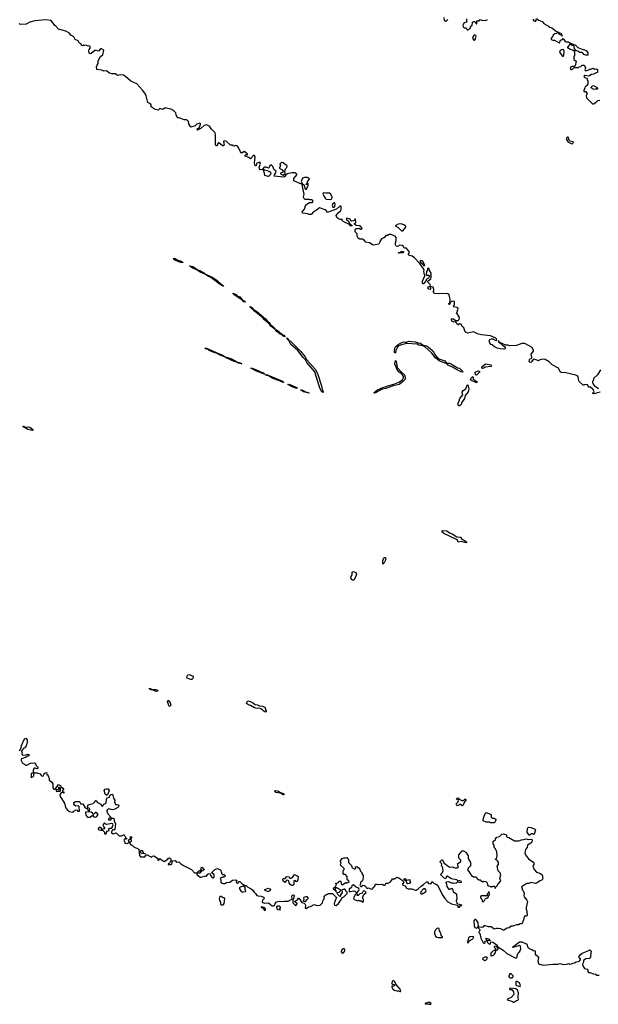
# Model space of a CAD drawing. Extents: x 2029662 to 2246637, y 225654 to 401419.
# Tile 311 of 349: x 2198308 to 2207832, y 268834 to 285038. Entities that reach past the tile are written whole.
import ezdxf

# ---------------------------------------------------------------- set-up
doc = ezdxf.new("R2010")
doc.units = 0

msp = doc.modelspace()

# ---------------------------------------------------------------- linework, layer by layer
at = {"layer": '0CON20XD'}
for points in [[(2205290, 285075), (2205292, 285032), (2205313, 285013), (2205325, 285012), (2205355, 285040)], [(2205660, 285055), (2205662, 285015), (2205670, 284995), (2205625, 284988), (2205606, 284965), (2205600, 284945), (2205609, 284919), (2205624, 284904), (2205655, 284903), (2205674, 284874), (2205683, 284873), (2205724, 284896), (2205735, 284930), (2205757, 284943), (2205762, 284995), (2205785, 285010), (2205798, 285008), (2205810, 284985), (2205825, 284970), (2205835, 284970), (2205832, 285018), (2205872, 285018), (2205888, 285042), (2205925, 285026), (2205985, 285028), (2206008, 285042)], [(2206756, 285046), (2206771, 285021), (2206800, 285010), (2206812, 285035), (2206810, 285055)], [(2206815, 285057), (2206855, 285030), (2206908, 285008), (2206935, 284978), (2207014, 284934), (2207033, 284913), (2207065, 284906), (2207090, 284890), (2207143, 284843), (2207165, 284840), (2207195, 284820), (2207218, 284815), (2207230, 284780), (2207238, 284775), (2207235, 284770), (2207230, 284780), (2207200, 284795), (2207175, 284820), (2207155, 284820), (2207147, 284813), (2207115, 284808), (2207090, 284785), (2207083, 284765), (2207055, 284737), (2207057, 284715), (2207085, 284704), (2207112, 284702), (2207185, 284658), (2207195, 284660), (2207207, 284703), (2207240, 284715), (2207255, 284730), (2207285, 284680), (2207305, 284673), (2207340, 284675), (2207375, 284650), (2207405, 284642), (2207455, 284618), (2207495, 284582), (2207578, 284548), (2207595, 284548), (2207635, 284527), (2207658, 284495), (2207658, 284452), (2207625, 284452), (2207595, 284468), (2207582, 284482)], [(2204973, 280715), (2204955, 280692), (2204945, 280690), (2204938, 280715), (2204938, 280735), (2204974, 280825), (2204958, 280895), (2204967, 280915), (2204961, 280931), (2204889, 281029), (2204809, 281119), (2204769, 281149), (2204714, 281164), (2204700, 281175), (2204717, 281195), (2204723, 281215), (2204675, 281276), (2204665, 281281), (2204645, 281277), (2204635, 281283), (2204627, 281307), (2204605, 281324), (2204564, 281326), (2204525, 281306), (2204505, 281313), (2204494, 281335), (2204492, 281365), (2204502, 281405), (2204502, 281455), (2204488, 281475), (2204415, 281502), (2204388, 281502), (2204362, 281488), (2204333, 281487), (2204305, 281450), (2204295, 281450), (2204265, 281430), (2204235, 281390), (2204232, 281365), (2204220, 281345), (2204128, 281328), (2204065, 281368), (2204005, 281378), (2203978, 281408), (2203948, 281428), (2203905, 281426), (2203880, 281445), (2203863, 281475), (2203860, 281515), (2203828, 281545), (2203832, 281585), (2203848, 281602), (2203875, 281601), (2203895, 281610), (2203915, 281589), (2203935, 281589), (2203947, 281605), (2203940, 281615), (2203912, 281645), (2203845, 281651), (2203821, 281675), (2203821, 281685), (2203836, 281694), (2203842, 281708), (2203835, 281757), (2203825, 281757), (2203821, 281745), (2203801, 281729), (2203775, 281721), (2203760, 281730), (2203745, 281753), (2203695, 281770), (2203688, 281765), (2203684, 281755), (2203715, 281730), (2203740, 281680), (2203773, 281655), (2203776, 281644), (2203765, 281640), (2203754, 281644), (2203737, 281667), (2203665, 281700), (2203628, 281725), (2203618, 281735), (2203617, 281757), (2203602, 281748), (2203585, 281750), (2203555, 281760), (2203527, 281785), (2203517, 281815), (2203550, 281860), (2203588, 281895), (2203598, 281915), (2203600, 281965), (2203595, 281970), (2203575, 281968), (2203521, 281919), (2203385, 281869), (2203365, 281872), (2203357, 281895), (2203338, 281908), (2203245, 281942), (2203195, 281902), (2203145, 281878), (2203107, 281833), (2203075, 281830), (2203052, 281842), (2202965, 281852), (2202958, 281875), (2202995, 281920), (2203015, 281990), (2203078, 282032), (2203115, 282028), (2203125, 282032), (2203137, 282053), (2203129, 282069), (2203116, 282076), (2203085, 282072), (2203075, 282077), (2203008, 282078), (2202985, 282100), (2202980, 282125), (2202989, 282165), (2202960, 282295), (2202962, 282318), (2202973, 282327), (2202986, 282326), (2203004, 282254), (2203015, 282244), (2203030, 282250), (2203055, 282312), (2203056, 282336), (2203050, 282340), (2203035, 282321), (2203023, 282325), (2203024, 282334), (2203035, 282343), (2203050, 282340), (2203037, 282365), (2203078, 282412), (2203065, 282430), (2203045, 282440), (2202995, 282444), (2202965, 282429), (2202942, 282375), (2202960, 282335), (2202955, 282330), (2202945, 282332), (2202820, 282385), (2202822, 282425), (2202868, 282485), (2202868, 282495), (2202838, 282518), (2202785, 282519), (2202715, 282503), (2202687, 282483), (2202670, 282455), (2202655, 282448), (2202495, 282462), (2202501, 282485), (2202519, 282511), (2202528, 282548), (2202495, 282570), (2202474, 282625), (2202448, 282648), (2202425, 282641), (2202415, 282605), (2202403, 282597), (2202365, 282614), (2202337, 282613), (2202325, 282608), (2202310, 282580), (2202298, 282572), (2202265, 282570), (2202254, 282584), (2202252, 282605), (2202268, 282655), (2202260, 282665), (2202270, 282675), (2202265, 282690), (2202245, 282690), (2202235, 282680), (2202212, 282678), (2202203, 282667), (2202200, 282635), (2202182, 282635), (2202171, 282685), (2202186, 282774), (2202175, 282806), (2202165, 282809), (2202152, 282798), (2202105, 282748), (2202082, 282772), (2202018, 282795), (2202012, 282805), (2202028, 282822), (2202045, 282812), (2202060, 282815), (2202055, 282828), (2202016, 282866), (2202003, 282867), (2201966, 282844), (2201955, 282849), (2201941, 282861), (2201916, 282925), (2201885, 282961), (2201864, 282966), (2201835, 282958), (2201805, 282974), (2201775, 282976), (2201705, 283040), (2201675, 283045), (2201661, 283035), (2201671, 282975), (2201659, 282961), (2201645, 282961), (2201585, 283010), (2201570, 283000), (2201556, 282965), (2201545, 282964), (2201531, 282985), (2201533, 283143), (2201524, 283175), (2201464, 283234), (2201434, 283284), (2201385, 283306), (2201345, 283297), (2201295, 283253), (2201235, 283218), (2201230, 283225), (2201234, 283245), (2201260, 283260), (2201284, 283315), (2201286, 283325), (2201275, 283337), (2201223, 283317), (2201195, 283289), (2201125, 283267), (2201091, 283325), (2201084, 283364), (2201064, 283385), (2201055, 283391), (2201015, 283391), (2200935, 283425), (2200904, 283424), (2200883, 283473), (2200879, 283505), (2200838, 283545), (2200795, 283568), (2200716, 283584), (2200690, 283580), (2200665, 283558), (2200615, 283579), (2200585, 283549), (2200535, 283563), (2200472, 283605), (2200472, 283635), (2200458, 283655), (2200415, 283675), (2200392, 283785), (2200379, 283811), (2200335, 283873), (2200237, 283985), (2200137, 284027), (2200055, 284100), (2200015, 284124), (2199975, 284130), (2199915, 284121), (2199885, 284147), (2199825, 284148), (2199785, 284159), (2199735, 284196), (2199695, 284189), (2199658, 284208), (2199578, 284218), (2199572, 284265), (2199581, 284290), (2199601, 284315), (2199600, 284360), (2199639, 284431), (2199675, 284462), (2199695, 284538), (2199655, 284558), (2199635, 284558), (2199605, 284518), (2199565, 284531), (2199545, 284529), (2199485, 284480), (2199465, 284478), (2199453, 284485), (2199448, 284525), (2199452, 284548), (2199473, 284575), (2199463, 284603), (2199445, 284608), (2199435, 284602), (2199395, 284618), (2199372, 284612), (2199365, 284618), (2199345, 284610), (2199334, 284614), (2199310, 284645), (2199285, 284660), (2199268, 284688), (2199222, 284712), (2199197, 284755), (2199152, 284782), (2199125, 284819), (2199065, 284850), (2198945, 284880), (2198905, 284933), (2198884, 284945), (2198825, 285027), (2198735, 285037), (2198555, 285017), (2198475, 284999), (2198415, 284966), (2198325, 284961), (2198299, 284969)], [(2205795, 284704), (2205806, 284715), (2205824, 284765), (2205815, 284780), (2205792, 284788), (2205776, 284774), (2205760, 284735), (2205784, 284704), (2205795, 284704)], [(2207582, 284482), (2207565, 284498), (2207525, 284500), (2207495, 284522), (2207462, 284532), (2207438, 284558), (2207436, 284596), (2207429, 284609), (2207400, 284615), (2207375, 284632), (2207355, 284628), (2207335, 284590), (2207320, 284585), (2207358, 284558), (2207419, 284539), (2207438, 284518), (2207440, 284445), (2207430, 284435), (2207430, 284385), (2207470, 284355), (2207449, 284281), (2207432, 284268), (2207395, 284270), (2207377, 284263), (2207371, 284225), (2207377, 284217), (2207401, 284219), (2207435, 284252), (2207505, 284250), (2207515, 284260), (2207545, 284270), (2207565, 284290), (2207595, 284290), (2207608, 284278), (2207610, 284265), (2207620, 284255), (2207618, 284228), (2207610, 284215), (2207614, 284204), (2207625, 284198), (2207677, 284213), (2207688, 284222), (2207705, 284222), (2207745, 284242), (2207773, 284223), (2207795, 284228), (2207818, 284218), (2207820, 284175), (2207815, 284170), (2207805, 284170), (2207755, 284142), (2207720, 284135), (2207675, 284108), (2207615, 284122), (2207602, 284118), (2207592, 284105), (2207600, 284095), (2207648, 284068), (2207650, 284045), (2207660, 284035), (2207658, 283985), (2207643, 283957), (2207625, 283940), (2207613, 283937), (2207612, 283918), (2207592, 283875), (2207595, 283854), (2207608, 283852), (2207625, 283860), (2207648, 283825), (2207634, 283786), (2207639, 283755), (2207735, 283654), (2207755, 283656), (2207799, 283681), (2207824, 283706), (2207856, 283714)], [(2207255, 284434), (2207266, 284454), (2207270, 284515), (2207263, 284543), (2207245, 284550), (2207205, 284532), (2207194, 284505), (2207202, 284485), (2207235, 284441), (2207255, 284434)], [(2207815, 283892), (2207795, 283898), (2207765, 283892), (2207735, 283900), (2207710, 283925), (2207735, 283950), (2207755, 283958), (2207815, 283920), (2207820, 283905), (2207815, 283892)], [(2207405, 282996), (2207415, 283004), (2207424, 283015), (2207420, 283030), (2207369, 283039), (2207354, 283054), (2207333, 283103), (2207325, 283107), (2207315, 283100), (2207303, 283075), (2207335, 283024), (2207364, 283014), (2207385, 282999), (2207405, 282996)], [(2202645, 282482), (2202678, 282505), (2202670, 282545), (2202682, 282585), (2202704, 282606), (2202712, 282635), (2202707, 282647), (2202685, 282650), (2202645, 282682), (2202625, 282688), (2202592, 282665), (2202601, 282635), (2202580, 282595), (2202626, 282566), (2202648, 282535), (2202635, 282522), (2202600, 282515), (2202600, 282505), (2202610, 282495), (2202645, 282482)], [(2202395, 282458), (2202344, 282475), (2202336, 282515), (2202320, 282555), (2202322, 282568), (2202335, 282570), (2202415, 282546), (2202438, 282528), (2202443, 282515), (2202435, 282488), (2202405, 282460), (2202395, 282458)], [(2203425, 282080), (2203445, 282090), (2203452, 282115), (2203425, 282178), (2203414, 282184), (2203346, 282184), (2203315, 282190), (2203304, 282186), (2203300, 282165), (2203306, 282145), (2203335, 282099), (2203355, 282086), (2203425, 282080)], [(2203475, 281948), (2203485, 281951), (2203494, 281965), (2203500, 282005), (2203495, 282023), (2203485, 282027), (2203457, 282003), (2203449, 281985), (2203463, 281953), (2203475, 281948)], [(2204615, 281562), (2204666, 281625), (2204662, 281642), (2204630, 281665), (2204585, 281676), (2204537, 281673), (2204490, 281645), (2204538, 281618), (2204593, 281563), (2204615, 281562)], [(2204545, 281193), (2204540, 281195), (2204550, 281205), (2204572, 281208), (2204585, 281226), (2204620, 281225), (2204630, 281215), (2204617, 281203), (2204550, 281200), (2204545, 281193)], [(2200955, 281042), (2200875, 281075), (2200858, 281085), (2200841, 281109), (2200855, 281111), (2200910, 281080), (2200955, 281069), (2201000, 281045), (2200995, 281043), (2200955, 281042)], [(2201355, 280853), (2201279, 280885), (2201241, 280911), (2201145, 280954), (2201102, 280988), (2201155, 280976), (2201241, 280921), (2201275, 280913), (2201336, 280875), (2201348, 280858), (2201360, 280855), (2201355, 280853)], [(2204975, 280992), (2204950, 281055), (2204925, 281071), (2204900, 281075), (2204900, 281055), (2204942, 281015), (2204954, 280994), (2204975, 280992)], [(2201655, 280652), (2201605, 280681), (2201456, 280796), (2201402, 280815), (2201362, 280848), (2201385, 280847), (2201488, 280795), (2201560, 280745), (2201629, 280679), (2201656, 280665), (2201662, 280655), (2201655, 280652)], [(2207865, 278909), (2207815, 278899), (2207785, 278884), (2207755, 278880), (2207742, 278885), (2207740, 278895), (2207760, 278905), (2207762, 278915), (2207745, 278950), (2207705, 278988), (2207695, 278993), (2207672, 278992), (2207667, 279015), (2207655, 279030), (2207615, 279032), (2207595, 279022), (2207585, 279026), (2207517, 279085), (2207510, 279095), (2207502, 279162), (2207488, 279178), (2207460, 279190), (2207295, 279229), (2207221, 279231), (2207206, 279245), (2207174, 279304), (2207075, 279357), (2207025, 279409), (2206955, 279446), (2206915, 279450), (2206875, 279441), (2206835, 279422), (2206824, 279434), (2206765, 279452), (2206729, 279401), (2206708, 279398), (2206696, 279415), (2206697, 279445), (2206704, 279456), (2206726, 279464), (2206738, 279475), (2206740, 279485), (2206727, 279533), (2206767, 279585), (2206767, 279595), (2206745, 279642), (2206625, 279709), (2206575, 279710), (2206485, 279677), (2206375, 279671), (2206345, 279680), (2206312, 279682), (2206212, 279728), (2206195, 279746), (2206183, 279747), (2206188, 279735), (2206229, 279709), (2206255, 279681), (2206283, 279663), (2206302, 279635), (2206291, 279619), (2206275, 279616), (2206215, 279620), (2206165, 279633), (2206125, 279652), (2206086, 279686), (2206063, 279695), (2206045, 279718), (2206034, 279755), (2206047, 279775), (2206076, 279786), (2206096, 279786), (2206134, 279765), (2206155, 279760), (2206160, 279765), (2206158, 279785), (2206145, 279796), (2206055, 279834), (2205910, 279850), (2205845, 279867), (2205775, 279900), (2205685, 279880), (2205655, 279888), (2205642, 279902), (2205616, 279965), (2205591, 279991), (2205572, 280025), (2205555, 280032), (2205525, 280018), (2205504, 280034), (2205485, 280070), (2205458, 280062), (2205420, 280075), (2205416, 280104), (2205425, 280118), (2205445, 280114), (2205486, 280086), (2205525, 280086), (2205542, 280105), (2205545, 280138), (2205515, 280191), (2205500, 280205), (2205527, 280275), (2205521, 280291), (2205505, 280301), (2205455, 280314), (2205440, 280325), (2205465, 280348), (2205465, 280399), (2205455, 280407), (2205421, 280399), (2205390, 280380), (2205390, 280355), (2205385, 280350), (2205370, 280355), (2205370, 280365), (2205390, 280380), (2205391, 280431), (2205375, 280508), (2205356, 280526), (2205341, 280531), (2205195, 280526), (2205135, 280532), (2205112, 280555), (2205122, 280568), (2205124, 280596), (2205114, 280634), (2205095, 280641), (2205065, 280640), (2205070, 280605), (2205065, 280598), (2205044, 280604), (2205024, 280624), (2205035, 280642), (2205058, 280652), (2205067, 280675), (2205032, 280712), (2205024, 280735), (2205073, 280775), (2205079, 280795), (2205082, 280865), (2205053, 280913), (2205045, 280943), (2205035, 280951), (2205022, 280945), (2205022, 280918), (2205002, 280895), (2204998, 280838), (2205005, 280833), (2205044, 280834), (2205054, 280825), (2205054, 280815), (2205035, 280783), (2205000, 280765), (2204996, 280744), (2204973, 280715)], [(2202015, 280389), (2201996, 280395), (2201970, 280430), (2201955, 280434), (2201832, 280515), (2201822, 280525), (2201822, 280535), (2201870, 280515), (2201900, 280490), (2201929, 280475), (2201970, 280430), (2202012, 280405), (2202020, 280395), (2202015, 280389)], [(2202515, 279940), (2202444, 279995), (2202419, 280029), (2202335, 280098), (2202310, 280130), (2202175, 280241), (2202160, 280260), (2202121, 280285), (2202098, 280315), (2202105, 280318), (2202135, 280296), (2202152, 280272), (2202212, 280235), (2202354, 280115), (2202381, 280081), (2202415, 280054), (2202429, 280029), (2202481, 279985), (2202517, 279945), (2202515, 279940)], [(2202675, 279820), (2202645, 279829), (2202624, 279854), (2202596, 279865), (2202541, 279905), (2202518, 279935), (2202525, 279939), (2202565, 279915), (2202626, 279856), (2202655, 279848), (2202675, 279820)], [(2203295, 278904), (2203279, 278915), (2203256, 278965), (2203185, 279165), (2203164, 279245), (2203036, 279395), (2203011, 279441), (2202975, 279477), (2202886, 279596), (2202772, 279695), (2202757, 279715), (2202738, 279758), (2202725, 279769), (2202712, 279792), (2202703, 279795), (2202705, 279802), (2202725, 279787), (2202740, 279760), (2202765, 279745), (2202930, 279585), (2202999, 279495), (2203028, 279448), (2203085, 279385), (2203169, 279285), (2203209, 279215), (2203278, 279015), (2203288, 278958), (2203303, 278915), (2203304, 278906), (2203295, 278904)], [(2205595, 279239), (2205572, 279242), (2205475, 279290), (2205445, 279314), (2205363, 279355), (2205334, 279384), (2205305, 279385), (2205214, 279425), (2205152, 279475), (2205090, 279550), (2204970, 279660), (2204918, 279678), (2204875, 279684), (2204849, 279699), (2204678, 279712), (2204592, 279688), (2204551, 279669), (2204529, 279651), (2204500, 279595), (2204496, 279554), (2204485, 279550), (2204476, 279565), (2204475, 279585), (2204485, 279635), (2204495, 279657), (2204537, 279695), (2204575, 279717), (2204625, 279734), (2204655, 279733), (2204675, 279731), (2204715, 279746), (2204816, 279736), (2204865, 279718), (2204905, 279716), (2204938, 279688), (2205005, 279669), (2205038, 279648), (2205106, 279586), (2205152, 279512), (2205189, 279469), (2205222, 279452), (2205304, 279425), (2205335, 279386), (2205381, 279385), (2205425, 279365), (2205515, 279310), (2205545, 279303), (2205598, 279255), (2205601, 279245), (2205595, 279239)], [(2201965, 279372), (2201905, 279385), (2201883, 279403), (2201838, 279415), (2201704, 279475), (2201689, 279485), (2201690, 279490), (2201665, 279493), (2201610, 279515), (2201548, 279548), (2201519, 279555), (2201426, 279595), (2201409, 279609), (2201382, 279615), (2201363, 279625), (2201361, 279635), (2201385, 279632), (2201540, 279560), (2201636, 279525), (2201690, 279490), (2201785, 279460), (2201876, 279415), (2201878, 279408), (2201925, 279396), (2201965, 279372)], [(2204141, 278891), (2204137, 278895), (2204142, 278905), (2204198, 278945), (2204285, 278987), (2204325, 278994), (2204365, 279013), (2204468, 279042), (2204548, 279072), (2204609, 279111), (2204625, 279145), (2204625, 279165), (2204598, 279208), (2204555, 279236), (2204514, 279285), (2204482, 279375), (2204495, 279431), (2204505, 279417), (2204523, 279313), (2204595, 279235), (2204643, 279195), (2204655, 279155), (2204651, 279125), (2204600, 279065), (2204553, 279035), (2204455, 279013), (2204335, 278971), (2204274, 278956), (2204165, 278895), (2204141, 278891)], [(2205925, 279298), (2205915, 279304), (2205916, 279324), (2205977, 279373), (2206065, 279359), (2206076, 279345), (2206065, 279329), (2205970, 279320), (2205945, 279304), (2205925, 279298)], [(2202335, 279202), (2202205, 279254), (2202110, 279305), (2202135, 279304), (2202232, 279265), (2202272, 279242), (2202319, 279225), (2202343, 279205), (2202335, 279202)], [(2205825, 279186), (2205808, 279195), (2205803, 279237), (2205855, 279259), (2205875, 279256), (2205875, 279239), (2205835, 279191), (2205825, 279186)], [(2207868, 279275), (2207819, 279191), (2207752, 279135), (2207752, 279108), (2207738, 279092), (2207737, 279075), (2207745, 279040), (2207765, 279018), (2207835, 278970)], [(2202645, 279065), (2202601, 279091), (2202565, 279098), (2202474, 279135), (2202403, 279175), (2202403, 279183), (2202402, 279183), (2202373, 279185), (2202354, 279196), (2202373, 279197), (2202386, 279186), (2202402, 279183), (2202403, 279183), (2202425, 279179), (2202635, 279088), (2202651, 279075), (2202652, 279068), (2202645, 279065)], [(2205835, 279062), (2205815, 279065), (2205742, 279102), (2205728, 279125), (2205733, 279135), (2205768, 279165), (2205773, 279155), (2205773, 279123), (2205834, 279085), (2205835, 279062)], [(2202875, 278971), (2202845, 278974), (2202794, 278995), (2202723, 279037), (2202735, 279041), (2202779, 279025), (2202865, 278987), (2202875, 278971)], [(2203065, 278890), (2202978, 278915), (2202932, 278945), (2202965, 278944), (2203013, 278913), (2203070, 278895), (2203065, 278890)], [(2205545, 278684), (2205535, 278684), (2205526, 278696), (2205526, 278725), (2205542, 278765), (2205550, 278805), (2205601, 278865), (2205589, 278895), (2205591, 278909), (2205608, 278935), (2205651, 278965), (2205675, 279022), (2205685, 279030), (2205702, 278965), (2205692, 278915), (2205643, 278855), (2205628, 278805), (2205582, 278735), (2205573, 278705), (2205566, 278694), (2205545, 278684)], [(2198515, 278277), (2198443, 278295), (2198360, 278345), (2198375, 278347), (2198388, 278338), (2198425, 278330), (2198455, 278338), (2198475, 278334), (2198523, 278295), (2198523, 278285), (2198515, 278277)], [(2205655, 276429), (2205575, 276450), (2205525, 276441), (2205512, 276472), (2205496, 276486), (2205290, 276585), (2205264, 276605), (2205260, 276625), (2205275, 276630), (2205337, 276627), (2205385, 276592), (2205427, 276577), (2205505, 276525), (2205563, 276523), (2205585, 276491), (2205615, 276480), (2205661, 276445), (2205662, 276435), (2205655, 276429)], [(2204285, 276080), (2204286, 276135), (2204294, 276165), (2204312, 276185), (2204325, 276187), (2204333, 276175), (2204321, 276135), (2204305, 276102), (2204285, 276080)], [(2203805, 275813), (2203786, 275815), (2203775, 275825), (2203761, 275855), (2203764, 275876), (2203780, 275900), (2203780, 275945), (2203795, 275957), (2203815, 275953), (2203838, 275938), (2203850, 275915), (2203837, 275865), (2203805, 275813)], [(2201145, 274181), (2201122, 274182), (2201064, 274204), (2201061, 274225), (2201075, 274255), (2201095, 274263), (2201162, 274235), (2201165, 274211), (2201145, 274181)], [(2200565, 273983), (2200535, 273985), (2200483, 274013), (2200454, 274015), (2200443, 274025), (2200444, 274035), (2200464, 274025), (2200466, 274016), (2200545, 274014), (2200574, 274005), (2200584, 273995), (2200565, 273983)], [(2200785, 273736), (2200765, 273748), (2200755, 273766), (2200742, 273815), (2200745, 273836), (2200755, 273836), (2200765, 273826), (2200785, 273794), (2200793, 273757), (2200785, 273736)], [(2202355, 273640), (2202331, 273651), (2202296, 273686), (2202278, 273695), (2202250, 273705), (2202214, 273704), (2202175, 273714), (2202105, 273752), (2202072, 273762), (2202041, 273785), (2202044, 273805), (2202062, 273825), (2202075, 273829), (2202140, 273800), (2202185, 273767), (2202224, 273764), (2202254, 273744), (2202305, 273738), (2202335, 273726), (2202346, 273716), (2202353, 273683), (2202366, 273665), (2202365, 273649), (2202355, 273640)], [(2198304, 273005), (2198330, 273055), (2198336, 273095), (2198384, 273205), (2198407, 273215), (2198429, 273185), (2198431, 273145), (2198414, 273086), (2198388, 273052), (2198364, 273046), (2198357, 273023), (2198340, 273005), (2198348, 272975), (2198342, 272955), (2198351, 272941), (2198365, 272932), (2198412, 272938), (2198435, 272950), (2198460, 272945), (2198468, 272935), (2198415, 272902), (2198340, 272875), (2198330, 272865), (2198332, 272845), (2198354, 272804), (2198385, 272788), (2198405, 272767), (2198425, 272770), (2198485, 272804), (2198548, 272808), (2198563, 272803), (2198576, 272765), (2198608, 272735), (2198610, 272725), (2198595, 272712), (2198562, 272722), (2198545, 272720), (2198532, 272695), (2198530, 272665), (2198553, 272643), (2198593, 272643), (2198607, 272637), (2198645, 272628), (2198660, 272600), (2198685, 272589), (2198698, 272595), (2198704, 272616), (2198722, 272638), (2198757, 272647), (2198750, 272635), (2198752, 272615), (2198765, 272612), (2198778, 272595), (2198780, 272575), (2198792, 272555), (2198792, 272525), (2198833, 272493), (2198852, 272465), (2198852, 272395), (2198870, 272375), (2198887, 272373), (2198898, 272382), (2198945, 272450), (2198978, 272435), (2198992, 272402), (2199005, 272402), (2199026, 272386), (2199027, 272373), (2199008, 272345), (2199025, 272330), (2199035, 272330), (2199035, 272310), (2199018, 272318), (2198988, 272312), (2198970, 272285), (2198973, 272255), (2199044, 272144), (2199060, 272075), (2199095, 272027), (2199125, 272007), (2199177, 271997), (2199185, 271990), (2199197, 272013), (2199235, 272032), (2199255, 272028), (2199265, 272012), (2199285, 272010), (2199290, 272015), (2199285, 272090), (2199275, 272098), (2199234, 272094), (2199215, 272107), (2199198, 272135), (2199198, 272155), (2199225, 272174), (2199285, 272171), (2199303, 272155), (2199315, 272128), (2199345, 272132), (2199385, 272070), (2199412, 272055), (2199445, 272010), (2199457, 272013), (2199462, 272045), (2199456, 272056), (2199429, 272069), (2199426, 272085), (2199436, 272115), (2199465, 272129), (2199515, 272136), (2199544, 272165), (2199548, 272185), (2199555, 272190), (2199566, 272185), (2199587, 272157), (2199645, 272126), (2199665, 272088), (2199705, 272131), (2199730, 272145), (2199738, 272215), (2199744, 272226), (2199783, 272245), (2199800, 272280), (2199811, 272289), (2199835, 272290), (2199852, 272225), (2199874, 272195), (2199870, 272165), (2199883, 272123), (2199895, 272117), (2199925, 272122), (2199939, 272105), (2199936, 272085), (2199925, 272071), (2199875, 272048), (2199835, 272037), (2199775, 272051), (2199755, 272041), (2199744, 272025), (2199748, 271995), (2199760, 271970), (2199810, 271915), (2199810, 271905), (2199785, 271897), (2199772, 271885), (2199770, 271870), (2199808, 271872), (2199825, 271900), (2199850, 271895), (2199860, 271885), (2199863, 271853), (2199886, 271806), (2199874, 271716), (2199865, 271702), (2199845, 271708), (2199837, 271703), (2199818, 271672), (2199818, 271655), (2199845, 271642), (2199896, 271656), (2199945, 271608), (2199985, 271606), (2200015, 271624), (2200025, 271622), (2200051, 271581), (2200072, 271565), (2200067, 271553), (2200035, 271552), (2200028, 271542), (2200024, 271534), (2200036, 271505), (2200038, 271485), (2200075, 271479), (2200110, 271505), (2200098, 271535), (2200130, 271560), (2200130, 271595), (2200155, 271588), (2200138, 271562), (2200141, 271515), (2200135, 271507), (2200118, 271502), (2200120, 271480), (2200135, 271458), (2200161, 271451), (2200185, 271428), (2200268, 271385), (2200280, 271285), (2200295, 271263), (2200365, 271261), (2200393, 271297), (2200475, 271258), (2200485, 271260), (2200496, 271274), (2200515, 271278), (2200545, 271263), (2200580, 271235), (2200584, 271204), (2200595, 271204), (2200605, 271213), (2200615, 271240), (2200620, 271230), (2200685, 271183), (2200746, 271224), (2200759, 271241), (2200775, 271243), (2200791, 271231), (2200800, 271195), (2200785, 271180), (2200775, 271158), (2200752, 271148), (2200753, 271133), (2200796, 271134), (2200810, 271140), (2200823, 271197), (2200865, 271200), (2200890, 271175), (2200927, 271177), (2200952, 271152), (2201006, 271116), (2201135, 271052), (2201185, 271000), (2201218, 270998), (2201230, 270965), (2201265, 270940)], [(2198495, 272560), (2198500, 272570), (2198525, 272579), (2198541, 272595), (2198543, 272615), (2198532, 272642), (2198505, 272640), (2198496, 272625), (2198495, 272560)], [(2198915, 272338), (2198975, 272342), (2198980, 272345), (2198980, 272385), (2198965, 272400), (2198945, 272400), (2198942, 272395), (2198960, 272375), (2198955, 272360), (2198945, 272358), (2198915, 272368), (2198908, 272362), (2198908, 272345), (2198915, 272338)], [(2199745, 272273), (2199735, 272274), (2199713, 272295), (2199698, 272355), (2199713, 272377), (2199735, 272382), (2199765, 272378), (2199780, 272350), (2199760, 272290), (2199745, 272273)], [(2202655, 272283), (2202645, 272283), (2202601, 272311), (2202522, 272322), (2202510, 272335), (2202510, 272345), (2202525, 272352), (2202565, 272342), (2202600, 272320), (2202649, 272305), (2202659, 272295), (2202655, 272283)], [(2205595, 272103), (2205555, 272130), (2205535, 272111), (2205515, 272103), (2205495, 272120), (2205492, 272135), (2205524, 272166), (2205530, 272185), (2205527, 272197), (2205498, 272205), (2205512, 272228), (2205525, 272230), (2205540, 272210), (2205585, 272190), (2205615, 272190), (2205635, 272208), (2205645, 272210), (2205650, 272205), (2205650, 272185), (2205630, 272165), (2205605, 272110), (2205595, 272103)], [(2199465, 271912), (2199508, 271948), (2199527, 271917), (2199555, 271912), (2199575, 271924), (2199600, 271955), (2199575, 271984), (2199562, 271988), (2199515, 271960), (2199505, 271982), (2199485, 271997), (2199455, 272002), (2199392, 271998), (2199397, 271945), (2199424, 271914), (2199465, 271912)], [(2206125, 271820), (2206055, 271820), (2206045, 271830), (2205985, 271832), (2205938, 271855), (2205937, 271875), (2205948, 271915), (2205972, 271975), (2205985, 271990), (2206055, 271962), (2206068, 271945), (2206070, 271915), (2206085, 271900), (2206115, 271900), (2206145, 271880), (2206147, 271863), (2206125, 271820)], [(2199715, 271633), (2199737, 271645), (2199737, 271667), (2199745, 271683), (2199778, 271695), (2199776, 271715), (2199785, 271733), (2199826, 271734), (2199847, 271785), (2199843, 271803), (2199825, 271808), (2199742, 271792), (2199726, 271796), (2199705, 271820), (2199677, 271785), (2199694, 271754), (2199708, 271745), (2199685, 271718), (2199665, 271710), (2199645, 271742), (2199636, 271746), (2199622, 271745), (2199601, 271729), (2199597, 271715), (2199608, 271705), (2199635, 271699), (2199670, 271700), (2199706, 271666), (2199704, 271644), (2199715, 271633)], [(2201265, 270940), (2201275, 270928), (2201295, 270928), (2201365, 270948), (2201385, 270942), (2201402, 270975), (2201429, 270989), (2201442, 270982), (2201447, 270955), (2201475, 270922), (2201485, 270913), (2201497, 270913), (2201508, 270925), (2201510, 270955), (2201501, 270971), (2201470, 270995), (2201472, 271005), (2201515, 271048), (2201545, 271066), (2201565, 271067), (2201615, 271048), (2201632, 271005), (2201630, 270985), (2201645, 270970), (2201675, 270970), (2201692, 270952), (2201687, 270933), (2201665, 270930), (2201655, 270920), (2201635, 270920), (2201610, 270905), (2201612, 270892), (2201620, 270885), (2201620, 270845), (2201640, 270825), (2201655, 270820), (2201685, 270822), (2201713, 270837), (2201767, 270843), (2201810, 270875), (2201855, 270882), (2201880, 270875), (2201872, 270845), (2201895, 270828), (2201907, 270833), (2201914, 270856), (2201930, 270855), (2201956, 270826), (2202015, 270790), (2202035, 270790), (2202063, 270763), (2202120, 270735), (2202149, 270709), (2202165, 270678), (2202188, 270658), (2202210, 270625), (2202235, 270617), (2202285, 270614), (2202319, 270599), (2202330, 270585), (2202330, 270575), (2202305, 270550), (2202298, 270525), (2202305, 270512), (2202325, 270502), (2202345, 270498), (2202402, 270502), (2202434, 270474), (2202465, 270457), (2202485, 270453), (2202510, 270465), (2202512, 270495), (2202535, 270520), (2202577, 270533), (2202615, 270528), (2202655, 270532), (2202725, 270530), (2202788, 270562), (2202792, 270572), (2202788, 270615), (2202795, 270630), (2202813, 270633), (2202828, 270625), (2202815, 270570), (2202802, 270548), (2202803, 270505), (2202835, 270470), (2202855, 270462), (2202874, 270485), (2202874, 270495), (2202830, 270525), (2202879, 270551), (2202895, 270580), (2202905, 270580), (2202930, 270545), (2202930, 270535), (2202952, 270512), (2202988, 270498), (2203000, 270485), (2203010, 270465), (2203008, 270418), (2203025, 270412), (2203063, 270437), (2203095, 270443), (2203155, 270478), (2203205, 270462), (2203255, 270468), (2203292, 270505), (2203303, 270547), (2203320, 270565), (2203320, 270605), (2203332, 270618), (2203355, 270640), (2203365, 270640), (2203393, 270657), (2203455, 270660), (2203522, 270592), (2203493, 270527), (2203483, 270485), (2203487, 270467), (2203515, 270461), (2203558, 270495), (2203594, 270546), (2203610, 270585), (2203645, 270600), (2203700, 270655), (2203698, 270678), (2203670, 270705), (2203668, 270718), (2203658, 270728), (2203645, 270730), (2203637, 270723), (2203615, 270720), (2203610, 270705), (2203618, 270695), (2203618, 270675), (2203590, 270635), (2203588, 270612), (2203575, 270610), (2203545, 270640), (2203530, 270675), (2203571, 270679), (2203600, 270715), (2203529, 270751), (2203511, 270749), (2203500, 270735), (2203500, 270710), (2203520, 270695), (2203515, 270690), (2203500, 270710), (2203482, 270715), (2203473, 270747), (2203505, 270770), (2203520, 270805), (2203510, 270815), (2203512, 270828), (2203548, 270832), (2203555, 270850), (2203568, 270862), (2203595, 270860), (2203600, 270815), (2203615, 270800), (2203675, 270840), (2203682, 270832), (2203695, 270830), (2203705, 270840), (2203730, 270845), (2203728, 270868), (2203700, 270885), (2203698, 270938), (2203668, 270968), (2203645, 270970), (2203630, 270985), (2203630, 271035), (2203648, 271052), (2203648, 271068), (2203590, 271125), (2203600, 271165), (2203590, 271175), (2203590, 271195), (2203617, 271233), (2203645, 271247), (2203665, 271242), (2203695, 271248), (2203706, 271236), (2203720, 271215), (2203720, 271165), (2203768, 271118), (2203772, 271092), (2203792, 271072), (2203825, 271060), (2203840, 271075), (2203832, 271098), (2203855, 271100), (2203872, 271082), (2203888, 271078), (2203908, 271058), (2203912, 271032), (2203940, 271005), (2203940, 270985), (2203962, 270955), (2203962, 270935), (2203955, 270880), (2203945, 270860), (2203924, 270846), (2203918, 270835), (2203920, 270815), (2203909, 270795), (2203913, 270783), (2203924, 270774), (2203937, 270775), (2203955, 270793), (2203985, 270790), (2203999, 270779), (2204010, 270755), (2204025, 270740), (2204045, 270752), (2204105, 270729), (2204120, 270735), (2204127, 270755), (2204151, 270779), (2204165, 270818), (2204195, 270806), (2204275, 270812), (2204302, 270795), (2204315, 270796), (2204328, 270805), (2204335, 270830), (2204375, 270830), (2204405, 270842), (2204432, 270875), (2204445, 270910), (2204450, 270900), (2204465, 270893), (2204515, 270924), (2204530, 270920), (2204545, 270910), (2204565, 270910), (2204572, 270892), (2204600, 270885), (2204618, 270865), (2204628, 270845), (2204611, 270819), (2204612, 270792), (2204651, 270781), (2204677, 270747), (2204704, 270734), (2204765, 270736), (2204825, 270714), (2204836, 270714), (2204868, 270732), (2204915, 270776), (2204957, 270803), (2205005, 270849), (2205019, 270849), (2205035, 270822), (2205065, 270816), (2205079, 270821), (2205095, 270852), (2205105, 270852), (2205132, 270822), (2205165, 270812), (2205184, 270795), (2205272, 270625), (2205304, 270574), (2205353, 270523), (2205415, 270488), (2205508, 270468), (2205518, 270458), (2205522, 270435), (2205535, 270430), (2205545, 270430), (2205562, 270458), (2205585, 270460), (2205588, 270465), (2205510, 270485), (2205510, 270505), (2205497, 270527), (2205497, 270545), (2205510, 270575), (2205501, 270641), (2205449, 270679), (2205444, 270715), (2205432, 270732), (2205405, 270737), (2205385, 270722), (2205375, 270722), (2205344, 270775), (2205336, 270806), (2205330, 270845), (2205338, 270852), (2205365, 270854), (2205411, 270831), (2205445, 270834), (2205469, 270829), (2205496, 270834), (2205515, 270852), (2205565, 270838), (2205578, 270845), (2205578, 270855), (2205555, 270868), (2205534, 270866), (2205525, 270860), (2205504, 270884), (2205415, 270901), (2205345, 270942), (2205332, 270935), (2205315, 270900), (2205295, 270908), (2205242, 270965), (2205242, 270978), (2205266, 271004), (2205279, 271035), (2205266, 271096), (2205250, 271115), (2205258, 271145), (2205230, 271175), (2205230, 271185), (2205255, 271210), (2205265, 271212), (2205295, 271150), (2205310, 271145), (2205365, 271100), (2205375, 271100), (2205385, 271090), (2205435, 271098), (2205453, 271083), (2205475, 271080), (2205485, 271072), (2205495, 271080), (2205515, 271080), (2205530, 271095), (2205520, 271105), (2205520, 271135), (2205512, 271148), (2205570, 271185), (2205570, 271205), (2205540, 271235), (2205534, 271254), (2205538, 271295), (2205592, 271358), (2205615, 271360), (2205649, 271339), (2205687, 271277), (2205692, 271235), (2205727, 271167), (2205730, 271105), (2205715, 271100), (2205690, 271075), (2205688, 271062), (2205680, 271055), (2205682, 271042), (2205710, 271005), (2205710, 270995), (2205740, 270965), (2205745, 270950), (2205755, 270950), (2205775, 270930), (2205815, 270930), (2205830, 270915), (2205830, 270905), (2205845, 270900), (2205865, 270880), (2205885, 270880), (2205905, 270860), (2205915, 270860), (2205925, 270850), (2205935, 270850), (2205945, 270860), (2205980, 270855), (2206000, 270835), (2206010, 270795), (2206022, 270782), (2206045, 270780), (2206065, 270760), (2206075, 270770), (2206095, 270770), (2206105, 270780), (2206115, 270780), (2206128, 270768), (2206135, 270740), (2206142, 270768), (2206155, 270770), (2206168, 270782), (2206172, 270798), (2206230, 270865), (2206212, 270905), (2206227, 270967), (2206215, 271000), (2206183, 271033), (2206168, 271105), (2206188, 271135), (2206187, 271167), (2206173, 271193), (2206155, 271210), (2206140, 271215), (2206140, 271225), (2206160, 271245), (2206168, 271285), (2206160, 271345), (2206140, 271395), (2206120, 271415), (2206120, 271455), (2206100, 271475), (2206100, 271515), (2206140, 271545), (2206142, 271558), (2206160, 271585), (2206204, 271596), (2206245, 271632), (2206265, 271638), (2206320, 271625), (2206322, 271595), (2206330, 271585), (2206357, 271577), (2206455, 271522), (2206525, 271522), (2206565, 271542), (2206605, 271544), (2206645, 271557), (2206675, 271548), (2206735, 271550), (2206745, 271540), (2206735, 271500), (2206720, 271485), (2206668, 271455), (2206663, 271415), (2206632, 271382), (2206623, 271323), (2206633, 271293), (2206685, 271230), (2206768, 271165), (2206772, 271135), (2206752, 271105), (2206775, 271050), (2206815, 271010), (2206872, 270992), (2206908, 270965), (2206917, 270905), (2206907, 270885), (2206876, 270864)], [(2206705, 271620), (2206695, 271620), (2206682, 271632), (2206662, 271665), (2206664, 271726), (2206671, 271739), (2206685, 271747), (2206725, 271742), (2206785, 271717), (2206798, 271705), (2206778, 271632), (2206765, 271630), (2206755, 271640), (2206725, 271640), (2206705, 271620)], [(2200365, 271310), (2200350, 271315), (2200350, 271320), (2200312, 271312), (2200298, 271345), (2200300, 271355), (2200315, 271368), (2200325, 271362), (2200340, 271330), (2200350, 271320), (2200365, 271318), (2200365, 271310)], [(2201275, 270990), (2201245, 270990), (2201230, 271005), (2201255, 271030), (2201278, 271032), (2201300, 271065), (2201293, 271073), (2201293, 271087), (2201315, 271090), (2201322, 271072), (2201350, 271055), (2201315, 271030), (2201302, 271028), (2201275, 270990)], [(2202805, 270790), (2202785, 270790), (2202757, 270807), (2202742, 270835), (2202738, 270868), (2202715, 270878), (2202695, 270870), (2202690, 270855), (2202675, 270840), (2202652, 270855), (2202638, 270885), (2202640, 270895), (2202648, 270902), (2202680, 270905), (2202705, 270940), (2202735, 270930), (2202755, 270910), (2202775, 270910), (2202782, 270918), (2202798, 270922), (2202832, 270968), (2202875, 270950), (2202890, 270935), (2202888, 270885), (2202867, 270853), (2202855, 270850), (2202845, 270870), (2202820, 270865), (2202820, 270805), (2202805, 270790)], [(2201975, 270680), (2201985, 270683), (2202022, 270688), (2202028, 270695), (2202018, 270725), (2202020, 270755), (2202002, 270782), (2201935, 270760), (2201920, 270745), (2201952, 270692), (2201975, 270680)], [(2203855, 270668), (2203865, 270672), (2203891, 270705), (2203894, 270725), (2203889, 270739), (2203875, 270750), (2203845, 270760), (2203795, 270800), (2203788, 270792), (2203772, 270788), (2203770, 270755), (2203732, 270728), (2203732, 270692), (2203738, 270688), (2203755, 270689), (2203805, 270703), (2203826, 270695), (2203845, 270672), (2203855, 270668)], [(2204695, 270818), (2204684, 270824), (2204668, 270868), (2204655, 270870), (2204635, 270890), (2204635, 270900), (2204650, 270905), (2204678, 270878), (2204728, 270888), (2204727, 270865), (2204740, 270835), (2204725, 270822), (2204695, 270818)], [(2206876, 270864), (2206815, 270828), (2206796, 270824), (2206725, 270838), (2206685, 270820), (2206655, 270820), (2206570, 270765), (2206572, 270752), (2206580, 270745), (2206580, 270725), (2206590, 270715), (2206612, 270662), (2206608, 270625), (2206612, 270605), (2206656, 270546), (2206664, 270524), (2206646, 270425), (2206647, 270397), (2206657, 270365), (2206660, 270295), (2206648, 270282), (2206635, 270288), (2206610, 270275), (2206602, 270225), (2206585, 270180), (2206565, 270160), (2206545, 270160), (2206517, 270143), (2206485, 270142), (2206425, 270120), (2206395, 270120), (2206365, 270090), (2206334, 270086), (2206274, 270054), (2206264, 270054), (2206227, 270077), (2206185, 270082), (2206155, 270082), (2206115, 270070), (2206085, 270100), (2206067, 270107), (2206025, 270110), (2205955, 270130), (2205932, 270105), (2205915, 270097), (2205865, 270110), (2205860, 270105), (2205862, 270085), (2205878, 270068), (2205880, 270055), (2205875, 270038), (2205863, 270027), (2205863, 270015), (2205880, 270000), (2205896, 269925), (2205934, 269845), (2205945, 269838), (2205961, 269839), (2205967, 269845), (2205964, 269865), (2205968, 269872), (2206000, 269880), (2205982, 269915), (2205988, 269922), (2206035, 269908), (2206049, 269895), (2206052, 269885), (2206045, 269878), (2206025, 269883), (2206000, 269880), (2206009, 269849), (2206022, 269832), (2206046, 269824), (2206059, 269831), (2206065, 269860), (2206097, 269855), (2206155, 269820), (2206180, 269780), (2206265, 269726), (2206328, 269668), (2206465, 269600), (2206480, 269600), (2206498, 269612), (2206497, 269635), (2206516, 269684), (2206538, 269702), (2206548, 269722), (2206554, 269745), (2206550, 269790), (2206535, 269800), (2206465, 269778), (2206425, 269770), (2206420, 269775), (2206535, 269862), (2206575, 269862), (2206645, 269828), (2206657, 269827), (2206668, 269778), (2206691, 269751), (2206736, 269736), (2206765, 269718), (2206792, 269712), (2206790, 269660), (2206805, 269640), (2206825, 269630), (2206846, 269605), (2206834, 269545), (2206848, 269508), (2206864, 269494), (2206924, 269476), (2207085, 269492), (2207165, 269494), (2207205, 269508), (2207255, 269488), (2207315, 269494), (2207345, 269508), (2207365, 269497), (2207392, 269498), (2207415, 269513), (2207442, 269518), (2207470, 269535), (2207505, 269541), (2207525, 269552), (2207537, 269565), (2207536, 269576), (2207512, 269615), (2207531, 269649), (2207565, 269678), (2207620, 269695), (2207678, 269722), (2207685, 269730), (2207695, 269730), (2207720, 269705), (2207710, 269695), (2207702, 269605), (2207685, 269590), (2207628, 269582), (2207587, 269555), (2207586, 269525), (2207574, 269495), (2207579, 269469), (2207602, 269425), (2207655, 269410), (2207659, 269375), (2207670, 269355), (2207695, 269360), (2207755, 269334), (2207785, 269330), (2207805, 269314), (2207845, 269311)], [(2202395, 270684), (2202350, 270705), (2202340, 270715), (2202344, 270726), (2202395, 270744), (2202438, 270728), (2202428, 270705), (2202395, 270684)], [(2203955, 270517), (2203965, 270530), (2203966, 270554), (2203948, 270595), (2203976, 270645), (2204010, 270675), (2203988, 270698), (2203975, 270702), (2203963, 270697), (2203944, 270665), (2203905, 270650), (2203880, 270625), (2203860, 270625), (2203867, 270645), (2203855, 270660), (2203829, 270635), (2203803, 270585), (2203805, 270570), (2203815, 270560), (2203875, 270539), (2203895, 270548), (2203905, 270530), (2203914, 270536), (2203930, 270535), (2203955, 270517)], [(2204915, 270652), (2204935, 270654), (2204987, 270683), (2204997, 270695), (2204995, 270720), (2204984, 270734), (2204955, 270732), (2204912, 270685), (2204905, 270660), (2204915, 270652)], [(2205935, 270522), (2205958, 270542), (2205974, 270576), (2205995, 270580), (2206020, 270595), (2206032, 270628), (2206040, 270635), (2206038, 270688), (2206022, 270678), (2206018, 270662), (2206003, 270647), (2206000, 270625), (2205988, 270612), (2205978, 270618), (2205905, 270617), (2205890, 270605), (2205894, 270585), (2205912, 270562), (2205924, 270525), (2205935, 270522)], [(2201655, 270471), (2201665, 270477), (2201674, 270495), (2201684, 270575), (2201675, 270587), (2201655, 270587), (2201626, 270606), (2201613, 270607), (2201599, 270595), (2201590, 270575), (2201597, 270545), (2201612, 270515), (2201614, 270484), (2201625, 270472), (2201655, 270471)], [(2203005, 270520), (2202980, 270525), (2202980, 270545), (2202988, 270552), (2202982, 270585), (2202992, 270598), (2203025, 270610), (2203036, 270606), (2203048, 270588), (2203049, 270571), (2203036, 270554), (2203020, 270545), (2203020, 270535), (2203005, 270520)], [(2202345, 270379), (2202355, 270383), (2202356, 270405), (2202328, 270428), (2202305, 270430), (2202285, 270440), (2202280, 270435), (2202290, 270425), (2202305, 270422), (2202335, 270383), (2202345, 270379)], [(2202595, 270390), (2202600, 270395), (2202592, 270402), (2202590, 270415), (2202598, 270422), (2202600, 270435), (2202585, 270448), (2202545, 270450), (2202532, 270435), (2202540, 270405), (2202553, 270393), (2202595, 270390)], [(2205825, 270088), (2205835, 270092), (2205848, 270102), (2205858, 270122), (2205853, 270177), (2205828, 270218), (2205815, 270229), (2205801, 270229), (2205782, 270205), (2205788, 270128), (2205797, 270097), (2205825, 270088)], [(2205195, 269931), (2205265, 269932), (2205268, 269945), (2205248, 269958), (2205242, 269975), (2205247, 269995), (2205216, 270045), (2205210, 270075), (2205195, 270087), (2205175, 270083), (2205150, 270060), (2205133, 270025), (2205135, 270000), (2205153, 269955), (2205175, 269937), (2205195, 269931)], [(2205685, 269840), (2205717, 269883), (2205766, 269914), (2205780, 269935), (2205775, 269950), (2205735, 269942), (2205715, 269948), (2205695, 269930), (2205680, 269855), (2205685, 269840)], [(2203615, 269678), (2203635, 269683), (2203656, 269704), (2203659, 269715), (2203659, 269735), (2203645, 269746), (2203634, 269746), (2203610, 269730), (2203597, 269705), (2203598, 269695), (2203615, 269678)], [(2206075, 269633), (2206106, 269644), (2206122, 269658), (2206134, 269676), (2206152, 269728), (2206175, 269732), (2206182, 269745), (2206178, 269768), (2206162, 269772), (2206145, 269790), (2206120, 269785), (2206120, 269775), (2206140, 269755), (2206138, 269732), (2206095, 269710), (2206064, 269676), (2206061, 269641), (2206063, 269633), (2206075, 269633)], [(2205965, 269554), (2205979, 269561), (2206002, 269585), (2206006, 269596), (2205999, 269609), (2205965, 269612), (2205930, 269595), (2205926, 269585), (2205932, 269575), (2205965, 269554)], [(2206385, 269270), (2206415, 269272), (2206430, 269285), (2206430, 269305), (2206398, 269338), (2206372, 269338), (2206370, 269315), (2206360, 269305), (2206360, 269285), (2206385, 269270)], [(2204575, 269044), (2204579, 269055), (2204568, 269085), (2204498, 269168), (2204485, 269206), (2204465, 269222), (2204455, 269224), (2204443, 269217), (2204431, 269195), (2204435, 269170), (2204445, 269163), (2204472, 269162), (2204478, 269155), (2204477, 269145), (2204465, 269133), (2204435, 269132), (2204432, 269115), (2204447, 269085), (2204475, 269065), (2204515, 269053), (2204545, 269057), (2204565, 269044), (2204575, 269044)], [(2206545, 269126), (2206552, 269145), (2206536, 269186), (2206495, 269211), (2206475, 269210), (2206474, 269155), (2206487, 269145), (2206545, 269126)], [(2206435, 268868), (2206455, 268873), (2206475, 268892), (2206507, 268903), (2206520, 268915), (2206510, 268945), (2206517, 269025), (2206499, 269069), (2206475, 269091), (2206385, 269102), (2206370, 269095), (2206370, 269085), (2206378, 269078), (2206408, 269078), (2206435, 269040), (2206442, 268995), (2206395, 268948), (2206340, 268925), (2206332, 268905), (2206407, 268887), (2206435, 268868)], [(2204994, 268834), (2205005, 268840), (2205045, 268834), (2205075, 268838), (2205080, 268845), (2205055, 268866), (2205030, 268865), (2205015, 268850), (2204985, 268850), (2204980, 268845), (2204994, 268834)]]:
    msp.add_lwpolyline(points, dxfattribs=at)

doc.saveas('drawing.dxf')
